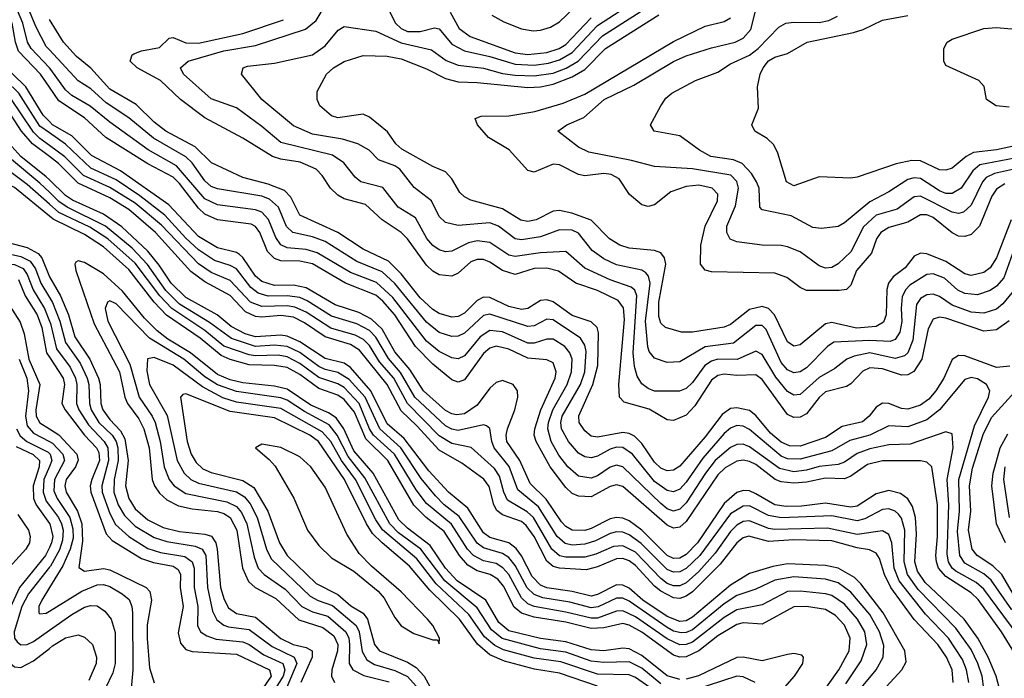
# Model space of a CAD drawing. Header units: inches. Extents: x 501365 to 657855, y 482276 to 547543.
# Tile 778 of 957: x 599906 to 603015, y 540543 to 542621. Entities that reach past the tile are written whole.
import ezdxf

# ---------------------------------------------------------------- set-up
doc = ezdxf.new("R2010")
doc.units = ezdxf.units.IN
doc.header["$MEASUREMENT"] = 0
doc.layers.add('A5594', color=7, linetype='Continuous')
doc.layers.add('A6504', color=7, linetype='Continuous')

msp = doc.modelspace()

# ---------------------------------------------------------------- linework, layer by layer
at = {"layer": 'A5594', "color": 5}
for points, elevation in [([(600000, 542263.9), (599970, 542285.3), (599903.7, 542390), (599820.3, 542470), (599810.1, 542490.1), (599795.5, 542575.5), (599777.8, 542610), (599755.8, 542635.8), (599730, 542654.5), (599710, 542662.8), (599613.9, 542673.9), (599590, 542681.5), (599576.2, 542690), (599569.3, 542709.3), (599583.1, 542750), (599616.8, 542803.2), (599635.5, 542844.5), (599652.9, 542947.1), (599666.5, 542993.5), (599690, 543016.8), (599750, 543023.3), (599870, 542989), (599990, 542984.8), (600000, 542988.6)], 3740), ([(600000, 542300), (599980.1, 542320.1), (599925.1, 542410), (599840.6, 542490), (599833.2, 542510), (599820.9, 542590), (599787.5, 542647.5), (599745.9, 542685.9), (599656, 542716), (599637.1, 542730), (599635.7, 542750), (599670, 542850), (599682.2, 542937.8), (599698.3, 542961.7), (599710, 542970.5), (599730, 542975.7), (599770, 542974.8), (599870, 542946), (599990, 542940.9), (600000, 542944.8)], 3720), ([(600000, 542408.9), (599971.5, 542450), (599902.5, 542522.5), (599892.8, 542550), (599882.1, 542610), (599850.6, 542670.6), (599810, 542720.2), (599752.4, 542770), (599742.4, 542790), (599739.6, 542830), (599743.1, 542850), (599756.6, 542863.4), (599810, 542865.9), (599990, 542847.9), (600000, 542849.2)], 3680), ([(600000, 542469.6), (599941.7, 542530), (599930.3, 542550.3), (599915.4, 542610), (599899.5, 542650), (599815.8, 542770), (599808.2, 542790), (599815.7, 542810), (599850, 542817.4), (600000, 542798.8)], 3660), ([(600000, 542525.9), (599990, 542536.7), (599958, 542598), (599928.5, 542668.5), (599890.2, 542730), (599885.2, 542754.8), (599894, 542766), (599910, 542769.1), (600000, 542750.5)], 3640), ([(600000, 542224.6), (599970, 542246.7), (599950, 542266.3), (599876.1, 542376.1), (599802.6, 542450), (599782.5, 542490), (599765.1, 542570), (599750, 542595.8), (599730, 542615.9), (599707.3, 542627.3)], 3760), ([(600000, 542189.4), (599946.8, 542230), (599912, 542270), (599855.5, 542355.5)], 3780), ([(600000, 542076.8), (599970, 542105.9), (599879.6, 542179.7), (599790, 542289.5), (599750, 542322.3), (599728.6, 542331.4), (599726.3, 542310), (599755.9, 542255.9), (599768, 542210), (599768.3, 542110), (599760.5, 542030), (599775.4, 541895.4), (599793.3, 541873.3), (599818.5, 541858.5), (599850, 541850.2), (599890, 541849.1), (599916.5, 541836.5), (599930, 541817.5), (599948.4, 541768.4), (599984.4, 541710), (600000, 541669.7)], 3840), ([(600000, 542115.9), (599990, 542125.9), (599909.7, 542189.7), (599881.2, 542221.2)], 3820), ([(600000, 542039.6), (599930, 542100.8), (599850, 542161.3), (599830, 542171.4), (599813.7, 542166.3), (599803.3, 542136.7), (599791.9, 542030), (599810, 541924.4), (599822.5, 541902.5), (599838.3, 541890), (599910, 541874.5), (599939.2, 541859.2), (599955.4, 541835.4), (599972.9, 541790), (600000, 541744.9)], 3860), ([(600000, 542001), (599890, 542092.3), (599870, 542101.3), (599850, 542100.9), (599832.1, 542067.9), (599826.1, 542030), (599830.4, 541990), (599841.6, 541950), (599852, 541932), (599870, 541918.6), (599930, 541902.8), (599964, 541884), (599975.6, 541870), (600000.1, 541810)], 3880), ([(599901.8, 541801.8), (599923.5, 541750), (599961.2, 541690), (599975.5, 541650), (599990.9, 541570), (600000, 541556.1)], 3820), ([(599850, 541757.6), (599907, 541667), (599920.3, 541630), (599934.3, 541550), (599969.9, 541470), (599956.7, 541390), (599958.4, 541370), (599970, 541348.8), (600000, 541330.1)], 3780), ([(599904.7, 541550), (599928.6, 541490), (599933.8, 541450), (599924.4, 541370), (599930, 541339.4), (599950, 541316.6), (600000, 541290.5)], 3760), ([(599895.7, 541330), (599907.6, 541307.6), (599928.9, 541290), (599996.2, 541256.2), (600000, 541252.6)], 3740), ([(599894.9, 541274.9), (599948.7, 541248.7), (599968.5, 541230), (599967.3, 541210), (599948.2, 541150), (599950, 541110), (599958, 541090), (600000, 541031.8)], 3720), ([(600000, 541211.8), (599982.5, 541170), (599980, 541130), (599990, 541101.9), (600000, 541088.4)], 3740), ([(599899.8, 541059.8), (599933.4, 541010), (599939.2, 540990), (599936.6, 540970), (599925.6, 540950), (599852.8, 540870)], 3680), ([(600000, 540956.1), (599987.2, 540930), (599905.6, 540830), (599840.3, 540690), (599836.2, 540650), (599853.3, 540610), (599890, 540579), (599910, 540577), (599950, 540597.7), (600000, 540637.4)], 3720), ([(600000, 540893.4), (599934.2, 540810), (599912.6, 540770), (599888.3, 540690), (599889.4, 540670), (599897.8, 540657.8), (599910, 540648.5), (599930, 540649.7), (599950, 540659.4), (600000, 540694.9)], 3740), ([(600000, 540829.7), (599975.6, 540790), (599966.8, 540770), (599966.8, 540750), (599970, 540746.6), (599990, 540748.5), (600000, 540754.7)], 3760)]:
    msp.add_lwpolyline(points, dxfattribs=dict(at, elevation=elevation))
at = {"layer": 'A6504', "color": 5}
for points, elevation in [([(601070, 542654), (601092.7, 542610), (601110, 542593.2), (601130, 542584.3), (601170, 542583.8), (601215.9, 542595.9), (601230, 542592.2), (601270, 542543.7), (601310, 542523.3), (601390, 542505.5), (601470, 542480.6), (601530, 542477.9), (601576, 542484), (601610, 542495), (601650, 542517.5), (601730, 542602.7), (601891.4, 542708.6)], 3560), ([(603057.7, 541782.3), (603010, 541725.2), (602990, 541707.8), (602950, 541694.9), (602910, 541698.7), (602850, 541720.1), (602810, 541748), (602790, 541755.3), (602770, 541752.7), (602750, 541741.4), (602737.5, 541722.5), (602726.1, 541610), (602710, 541570.4), (602699.1, 541560.9), (602670, 541552), (602590, 541569.7), (602540.5, 541559.5), (602517.9, 541550), (602479.5, 541520.5), (602430, 541492.3), (602370, 541438.6), (602350, 541436.8), (602330, 541448.5), (602293.2, 541493.2), (602250, 541565.1), (602230, 541575.7), (602171.1, 541548.9), (602110.3, 541549.7), (602090, 541544), (602069.1, 541530), (602030, 541476.1), (602010, 541457.2), (601989.4, 541449.4), (601910, 541449.2), (601890, 541457.3), (601870, 541472.7), (601855.9, 541495.9), (601846.5, 541526.5), (601842.6, 541570), (601854, 541750), (601847.6, 541767.6), (601837, 541777), (601770, 541800.7), (601690, 541837.2), (601630, 541889.5), (601550, 541885.8), (601470, 541873.6), (601450, 541878.8), (601390, 541917.8), (601350, 541924), (601322.8, 541917.2), (601270, 541891.1), (601250, 541889.1), (601230, 541894.7), (601210, 541908.6), (601191.1, 541931.1), (601156, 541996), (601101.2, 542030), (601052.3, 542092.3), (600983.2, 542110), (600964.9, 542124.9), (600928.8, 542170), (600893.6, 542193.6), (600730, 542233.8), (600670, 542284.6), (600590, 542342.9), (600510, 542371.9), (600423.2, 542450), (600414, 542470), (600437.7, 542490), (600550, 542523.6), (600650, 542540.4), (600808.5, 542591.5), (600841.6, 542618.4), (600871.2, 542668.8)], 3560), ([(603055, 541925), (603012.9, 541807.1), (602990, 541780.8), (602970, 541766.4), (602930, 541753.4), (602890, 541757.2), (602867.8, 541767.8), (602826, 541806), (602790, 541819.8), (602770, 541816.8), (602716.7, 541783.3), (602703.2, 541770), (602692.6, 541747.4), (602688.5, 541710), (602691.2, 541668.8), (602684.7, 541635.3), (602670, 541612.1), (602654.6, 541605.4), (602590, 541609), (602476.2, 541603.8), (602456.3, 541590), (602390, 541522.6), (602370, 541509.9), (602350, 541507.1), (602330, 541516.8), (602310, 541539.9), (602263.2, 541643.2), (602250, 541656.6), (602230, 541656.5), (602159.1, 541600.9), (602070.5, 541589.5), (601990, 541541.5), (601950, 541539.9), (601910, 541552.8), (601893.8, 541573.8), (601888.7, 541588.7), (601882, 541670), (601896, 541790), (601891.7, 541811.7), (601882.7, 541822.7), (601870, 541830.6), (601790, 541847.4), (601750, 541866.2), (601713.1, 541893.1), (601670, 541948), (601650, 541957.2), (601610, 541958.4), (601550, 541935.8), (601490, 541926.3), (601469.8, 541929.8), (601417.5, 541970), (601390, 541980.2), (601290, 541971.6), (601250, 541981.6), (601230, 542000.7), (601206.1, 542050), (601151.7, 542091.7), (601105.7, 542150), (601090, 542160.5), (601038.8, 542178.8), (601009.2, 542210), (600974, 542230), (600924.6, 542244.6), (600830, 542260.3), (600770, 542286), (600670, 542369.4), (600606.3, 542450), (600611.1, 542470), (600624.8, 542475.2), (600710, 542483.8), (600830, 542510.6), (600870, 542538.6), (600911.3, 542588.8), (600930, 542600.1), (601030, 542584.9), (601110, 542548.6), (601206.3, 542526.3), (601252.4, 542492.4), (601290, 542477.6), (601370, 542468.2), (601430, 542451.6), (601470, 542446), (601530, 542444), (601590, 542453), (601631.3, 542468.7), (601669.4, 542490.6), (601745.6, 542570), (601902.9, 542670)], 3540), ([(601396.1, 542636.1), (601434.6, 542614.6), (601490, 542593), (601526.6, 542586.6), (601550, 542588.1), (601582, 542598), (601610, 542614.6), (601679.3, 542680.7)], 3620), ([(603035.9, 541990), (602990, 541869.4), (602970, 541838.7), (602950, 541823.6), (602910, 541814.2), (602890, 541819.3), (602830, 541857.8), (602770, 541882.3), (602750, 541884.3), (602730, 541875.1), (602701.3, 541838.7), (602663.8, 541810), (602648.5, 541790), (602643.5, 541770), (602641.5, 541690), (602632.8, 541667.2), (602610, 541653.6), (602547.6, 541647.6), (602470, 541665.7), (602450, 541661.6), (602370, 541595.8), (602350, 541590.9), (602330, 541604.6), (602288.5, 541690), (602270, 541709.9), (602250, 541716.4), (602210, 541706.6), (602150, 541659.2), (602130, 541650.6), (602030, 541635.2), (601995.5, 541635.5), (601944.5, 541650), (601930, 541663.8), (601924.2, 541684.2), (601923.5, 541730), (601945.6, 541850), (601942.2, 541870), (601930, 541885.7), (601910, 541892.6), (601830, 541900.3), (601800.7, 541910), (601767.7, 541930), (601710, 541988.6), (601649.4, 542010.6), (601610, 542019.3), (601590, 542017.2), (601536.6, 541990), (601510, 541984.3), (601488.4, 541988.4), (601430, 542024.5), (601330, 542051.6), (601310, 542062.1), (601295.9, 542075.9), (601270, 542119.1), (601250, 542141.3), (601210, 542158.1), (601112.6, 542212.6), (601093.1, 542230), (601067.2, 542267.2), (601010, 542313.4), (600990, 542323), (600910, 542312), (600890, 542318.5), (600853.7, 542350), (600844.7, 542370), (600845.1, 542394.9), (600875, 542450), (600897.1, 542470), (600930.7, 542489.3), (600990, 542508.5), (601066.6, 542506.6), (601110, 542497.8), (601190, 542466.4), (601250, 542435.4), (601290, 542424.8), (601350, 542423.2), (601510, 542407.9), (601550, 542409.7), (601590, 542418), (601650, 542441), (601690, 542464.1), (601755.2, 542530), (601923.5, 542636.5)], 3520), ([(601265.4, 542645.4), (601293.4, 542593.4), (601328.3, 542568.3), (601470, 542516.8), (601510, 542511.5), (601570, 542517.4), (601609.2, 542530.8), (601630, 542543.1), (601710, 542627.4)], 3580), ([(603016.2, 542103.8), (602990, 542087), (602975.4, 542064.6), (602936.7, 541970), (602910, 541943.3), (602890, 541937.1), (602870, 541938.7), (602850, 541948.7), (602790, 541997.5), (602770, 542005.5), (602750, 542005.3), (602710, 541982.7), (602650, 541965.2), (602624.6, 541950), (602611.4, 541930), (602595.8, 541884.2), (602548.2, 541830), (602530, 541783.2), (602516.3, 541770), (602493.6, 541766.4), (602390, 541767.1), (602370, 541776), (602327.9, 541807.9), (602290, 541821.3), (602090, 541826), (602070, 541830.6), (602055.2, 541850), (602056.8, 541910), (602070.2, 541970), (602108.7, 542050), (602110.5, 542070.5), (602092.7, 542090), (602050, 542098.9), (602010, 542094.5), (601961.9, 542078.1), (601910, 542037.6), (601890, 542031.6), (601870, 542036.9), (601831.3, 542070), (601799.1, 542119.1), (601773.3, 542133.3), (601750, 542135.7), (601690, 542128.4), (601670, 542132.9), (601610, 542163.4), (601590, 542165), (601530, 542140.1), (601510, 542145.3), (601450.8, 542210.8), (601386, 542250), (601351.1, 542290), (601343.5, 542310), (601363.1, 542316.9), (601450, 542318), (601532, 542332), (601621.6, 542358.4), (601690, 542386), (601970, 542552.6), (602070, 542600.9), (602130, 542616), (602150, 542626.9)], 3480), ([(603050, 542150.7), (602983.5, 542136.5), (602957.1, 542122.9), (602945.9, 542110), (602910, 542035.6), (602886, 542014), (602870, 542009.9), (602850, 542013.7), (602750, 542064.9), (602730, 542062.3), (602676.8, 542023.2), (602610, 542004.1), (602570, 541968.1), (602530, 541888.6), (602490, 541850.8), (602470, 541839.2), (602450, 541836.9), (602430, 541844.3), (602370, 541888.9), (602330, 541904.1), (602310, 541908.7), (602250, 541909.4), (602170, 541920.8), (602148.7, 541928.7), (602138.4, 541950), (602138.7, 541970), (602165.8, 542034.2), (602175.4, 542090), (602170.5, 542110.5), (602150.8, 542130.8), (602029.7, 542150.3), (601910, 542158.3), (601837.5, 542177.5), (601703.1, 542203.1), (601670, 542218.9), (601604.5, 542270), (601633, 542290), (601686.8, 542313.2), (601751.2, 542370), (601844.7, 542415.3), (601970, 542489.7), (602010, 542507.5), (602090, 542532.6), (602165, 542550), (602190, 542562.9), (602214.1, 542590), (602230, 542652.2)], 3460), ([(603070, 542188.6), (602937.1, 542162.9), (602915.2, 542144.8), (602878.3, 542090), (602850, 542073.4), (602830, 542073.2), (602810, 542081.4), (602750, 542120.2), (602730, 542122.4), (602710, 542117.4), (602650, 542077.8), (602590, 542047), (602510, 541980.7), (602490, 541969.1), (602437.5, 541962.5), (602410, 541965.6), (602341.9, 542001.9), (602250, 542020.9), (602242.9, 542030), (602240.5, 542090), (602232.3, 542110), (602216, 542136), (602187.3, 542167.3), (602159.3, 542179.3), (602088.2, 542190), (602052.5, 542210), (601990, 542254.9), (601909.6, 542270), (601898, 542290), (601929.8, 542350), (601946.2, 542373.8), (601964.4, 542390), (602039.7, 542430), (602110, 542455.7), (602150, 542482.3), (602210, 542509.7), (602237.3, 542530), (602302.3, 542597.7), (602325.3, 542610), (602350, 542614), (602430, 542612.2), (602460.7, 542619.3), (602487.5, 542632.5)], 3440), ([(603067.7, 542227.7), (602990, 542210.2), (602917.8, 542202.2), (602894.4, 542190), (602850, 542153.3), (602830, 542146.4), (602810, 542148), (602750, 542175.8), (602722.5, 542177.5), (602673.5, 542166.5), (602550, 542124), (602530, 542121.1), (602430, 542125.4), (602350, 542097.3), (602327.4, 542110), (602300, 542200), (602286.6, 542226.6), (602266.2, 542246.2), (602227.3, 542270), (602217.6, 542290), (602238, 542342), (602235, 542410), (602243.5, 542450), (602252.8, 542470), (602270, 542491.2), (602290, 542503), (602330, 542514.7), (602392.2, 542550), (602538.5, 542581.5), (602569.1, 542590.9), (602630, 542620.1), (602710, 542634.8)], 3420), ([(603032.5, 541527.5), (602990, 541524.2), (602890, 541560.7), (602870, 541561.9), (602850, 541549.3), (602823.3, 541490), (602798.1, 541450), (602776, 541424), (602750, 541404.5), (602710, 541392.6), (602690, 541394.5), (602650, 541410.2), (602630, 541411.3), (602610, 541398.2), (602587.9, 541370), (602567.3, 541352.7), (602502.5, 541337.5), (602450, 541302.4), (602370, 541275.9), (602336.4, 541276.4), (602310, 541288.6), (602276.3, 541316.3), (602230, 541371.9), (602210, 541387.6), (602170, 541396.9), (602150, 541394.4), (602124.2, 541375.8), (602070, 541304.5), (601990, 541212), (601970, 541199.4), (601950, 541197.8), (601930, 541206.4), (601910, 541225.1), (601870, 541284.4), (601847.4, 541307.4), (601830, 541315.9), (601810, 541318.9), (601730, 541303.7), (601710, 541307), (601690, 541323.6), (601672.8, 541350), (601671.4, 541371.4), (601715.9, 541470), (601731, 541530), (601733.4, 541633.4), (601728.8, 541650), (601710, 541668.4), (601650, 541687.5), (601590, 541731.5), (601570, 541737.5), (601550, 541734.8), (601510.2, 541709.8), (601490, 541706.7), (601450, 541716.6), (601390, 541744.7), (601370, 541745.9), (601350, 541735.4), (601310, 541695.3), (601290, 541684.4), (601270, 541682.1), (601230, 541694.5), (601210, 541706.8), (601170, 541743.6), (601110, 541819), (601070, 541858.9), (600990, 541897.1), (600910.3, 541950.3), (600790, 542004.2), (600761.8, 542061.8), (600741.9, 542081.9), (600690, 542102.6), (600610, 542123.1), (600511.3, 542170), (600459.8, 542219.8), (600366.8, 542270), (600330, 542298.5), (600273.7, 542353.7), (600190, 542402.6), (600130, 542468.6), (600084.9, 542504.9), (600044.2, 542550), (600000, 542622.3)], 3620), ([(603030, 541671.3), (602990, 541642.2), (602950, 541638.9), (602830, 541679.2), (602810, 541682.6), (602790, 541676.2), (602774.1, 541645.9), (602753.8, 541550), (602729, 541511), (602710, 541500.4), (602690, 541499.3), (602630, 541519.7), (602590, 541523.2), (602567.7, 541512.3), (602530, 541472), (602516.1, 541463.9), (602450, 541446.5), (602430, 541429.5), (602390, 541377.4), (602370, 541366.7), (602350, 541365.7), (602330, 541375.9), (602250, 541486.2), (602230, 541500.4), (602170, 541498.6), (602130, 541503), (602110, 541498.7), (602090, 541483.9), (602037.3, 541402.7), (602010, 541373.8), (601970, 541356.7), (601950, 541359), (601892.8, 541392.8), (601814.8, 541414.8), (601800.1, 541430), (601797.6, 541470), (601815.7, 541675.7), (601812, 541712), (601795.5, 541735.5), (601730, 541767.2), (601662.2, 541790), (601607.3, 541827.3), (601570, 541837.3), (601530, 541836.5), (601470, 541817.7), (601430.2, 541830.2), (601390, 541856.7), (601370, 541864.3), (601350, 541864.6), (601330, 541856.9), (601290, 541821.6), (601270, 541811.8), (601230, 541815.9), (601210, 541827.3), (601190, 541846.9), (601130, 541929.5), (601110.2, 541950.2), (601050.4, 541990), (600997.8, 542037.8), (600930, 542056), (600910, 542067.7), (600887.2, 542090), (600861, 542130), (600841.8, 542150), (600791.9, 542171.9), (600730, 542181), (600703.6, 542190), (600610, 542247.3), (600490, 542311.4), (600413.9, 542370), (600350.3, 542430), (600276.8, 542470), (600255, 542490), (600260.8, 542510), (600266, 542514), (600290, 542523.3), (600346.8, 542533.2), (600377.4, 542562.6), (600390, 542565.1), (600430, 542548.3), (600470, 542547.8), (600610, 542577.7), (600738.6, 542621.4)], 3580), ([(603030, 542345.2), (602989.4, 542350), (602958.7, 542370), (602950.8, 542410.8), (602934, 542430), (602830, 542477), (602823.9, 542490), (602823.9, 542530), (602834.4, 542550), (602850, 542560.4), (602950, 542593.9), (602990, 542596.7), (603050, 542591.1)], 3380), ([(603038.8, 540758.8), (602972.9, 540852.9), (602950, 540872.6), (602890, 540906.3), (602874.5, 540930), (602866.6, 541006.6), (602873.3, 541070), (602871, 541170), (602920.3, 541339.7), (602964.3, 541430), (602968.9, 541450), (602958.5, 541470), (602930, 541487.7), (602910, 541491.7), (602890, 541485.8), (602810.2, 541389.8), (602770, 541359.1), (602710, 541336.4), (602650, 541339.9), (602590, 541310.7), (602527.1, 541292.9), (602470, 541260.3), (602370, 541234.4), (602330, 541235.2), (602310, 541244), (602210, 541327.9), (602190, 541338.6), (602170, 541340.4), (602150, 541332.5), (602130, 541315.2), (602062.3, 541237.7), (602010, 541162), (601990, 541140.1), (601970, 541131.2), (601950, 541135.3), (601910, 541163.5), (601840.3, 541250), (601810, 541271.5), (601790, 541272.3), (601770, 541266.1), (601730, 541244.3), (601710, 541238.6), (601690, 541241.4), (601670, 541253.5), (601639.1, 541290), (601616.4, 541330), (601614, 541350), (601618.8, 541370), (601676.2, 541470), (601690, 541510), (601694.2, 541574.2), (601690, 541594), (601676.1, 541616.1), (601590, 541674.7), (601570, 541675.9), (601530, 541655.5), (601510, 541652.7), (601390, 541692.1), (601370, 541687.7), (601310, 541632.2), (601290, 541622.3), (601270, 541621.2), (601230, 541634.2), (601190, 541666.9), (601090, 541788.4), (601050, 541825.9), (600970, 541858.8), (600870, 541920.9), (600830, 541936.3), (600768.4, 541950), (600748.3, 541968.3), (600722.8, 542030), (600694.9, 542054.9), (600670, 542064.7), (600530, 542087.3), (600510, 542094.8), (600490, 542112.6), (600450, 542169.9), (600430, 542189.1), (600328, 542248), (600250, 542311.4), (600178.9, 542358.9), (600130, 542402.7), (600090, 542428.9), (600000, 542525.9)], 3640), ([(603100.7, 540620.7), (602950, 540824.6), (602925.7, 540845.7), (602861.3, 540881.3), (602850.3, 540890.3), (602838.5, 540910), (602834.6, 540934.6), (602839, 541090), (602834.3, 541170), (602853.6, 541270), (602850, 541314.5), (602830, 541320.7), (602717.8, 541282.2), (602650, 541279.2), (602590, 541266.8), (602550, 541252.7), (602510, 541224.7), (602490, 541217.5), (602430, 541211.4), (602390, 541199.8), (602350, 541194.7), (602304.6, 541204.6), (602210, 541273.7), (602190, 541281.3), (602170, 541280.6), (602150, 541271.1), (602102.1, 541230), (602070.7, 541190), (602010, 541096.9), (601990, 541076.6), (601970, 541070.2), (601950, 541077.9), (601930, 541094.2), (601810, 541210.6), (601790, 541215.9), (601770, 541209), (601730, 541181.6), (601710, 541174.9), (601670, 541181.1), (601636.8, 541210), (601607.6, 541247.6), (601583.5, 541290), (601573.5, 541330), (601575.4, 541350), (601588.8, 541390), (601634.6, 541470), (601648.6, 541510), (601650.2, 541550.2), (601642.8, 541570), (601626.7, 541590), (601590, 541613.6), (601570, 541613), (601530, 541600.1), (601510, 541600.8), (601430, 541636), (601390, 541640.5), (601359.8, 541620.2), (601310, 541560.3), (601290, 541551.1), (601270, 541554.4), (601230, 541574.3), (601190, 541606.8), (601084.5, 541744.5), (601032.5, 541792.5), (600950, 541823.9), (600845.6, 541885.6), (600810, 541896.1), (600750, 541901.9), (600730.7, 541910.7), (600714.2, 541934.2), (600691.1, 541991.1), (600670, 542014.2), (600650, 542021.5), (600530, 542037.4), (600490, 542055.8), (600400.7, 542160.7), (600311, 542211), (600190, 542298.4), (600128.9, 542348.9), (600070, 542382.6), (600050, 542399.9), (600004.7, 542464.7), (600000, 542469.6)], 3660), ([(603070, 540585.4), (603005.8, 540690), (602931.7, 540791.7), (602910, 540812.4), (602830, 540864.5), (602807.3, 540890), (602800, 540910), (602798.8, 540930), (602803.7, 540990), (602803.8, 541090), (602785.3, 541210), (602770, 541224.9), (602750, 541228.9), (602630, 541229.3), (602582.2, 541217.8), (602530, 541180.5), (602510, 541172.7), (602450, 541174.9), (602390, 541162), (602350, 541158.9), (602310, 541162.8), (602290.7, 541170.7), (602230, 541217.5), (602210, 541226.8), (602190, 541230.9), (602170, 541228.2), (602132.8, 541207.2), (602110, 541185.4), (602010, 541037.8), (601990, 541019.9), (601970, 541016.8), (601950, 541025.9), (601810, 541148.5), (601790, 541153.8), (601770, 541148), (601710, 541115.9), (601670, 541117.2), (601650, 541126.1), (601630, 541145), (601580.8, 541210), (601536.5, 541290), (601530.7, 541310), (601532.7, 541330), (601551.6, 541390), (601596.4, 541490), (601599.3, 541510), (601590, 541538.2), (601570, 541548), (601510, 541553.6), (601450, 541581.9), (601410, 541591.2), (601390, 541585.2), (601370, 541568), (601310, 541484.9), (601290, 541477.8), (601270, 541484.5), (601210, 541534.3), (601155.2, 541590), (601090.1, 541690.1), (601052.7, 541732.7), (601030, 541751.6), (600934.1, 541790), (600830, 541851.1), (600790, 541859), (600730, 541860.6), (600710, 541868.2), (600687.9, 541890), (600664.3, 541950), (600650, 541968.3), (600636.2, 541976.2), (600530, 541989.7), (600490, 542007.8), (600470, 542026.2), (600410, 542104.8), (600390, 542124.2), (600310, 542166.1), (600178.2, 542250), (600110, 542311.2), (600030, 542365.6), (600000, 542408.9)], 3680), ([(602999.2, 540510), (602989.1, 540550), (602964.1, 540610), (602931.1, 540670), (602887.4, 540730), (602764.8, 540844.8), (602740.6, 540880.6), (602732.5, 540910), (602737.6, 540997.6), (602734.7, 541050), (602724.9, 541084.9), (602710, 541109.1), (602686.6, 541126.6), (602650, 541135.7), (602610, 541124.6), (602550, 541085.9), (602530, 541083.4), (602450, 541095.6), (602374.1, 541085.9), (602325.5, 541085.5), (602290, 541090), (602230, 541125.2), (602210, 541134.1), (602190, 541135.6), (602170, 541129.7), (602130, 541094.7), (602045.6, 540970), (602010, 540933.6), (601990, 540922.5), (601970, 540921.4), (601950, 540930.7), (601870, 541010.2), (601830, 541039.4), (601810, 541048), (601790, 541050.7), (601770, 541046), (601710, 541015.3), (601690, 541009.7), (601650, 541010.5), (601630, 541021.5), (601616.3, 541036.3), (601568.3, 541108.3), (601517.9, 541157.9), (601485, 541230), (601443.8, 541290), (601441.6, 541310), (601446.2, 541330), (601469.2, 541390), (601478.7, 541430), (601477.3, 541450), (601464.2, 541470), (601430, 541482.9), (601410, 541476.7), (601390, 541458.8), (601350, 541405), (601310, 541377.7), (601285.4, 541374.6), (601270, 541377.4), (601250, 541388.5), (601180.9, 541450), (601137.5, 541517.5), (601090, 541572.8), (601050, 541644.8), (601016.7, 541676.7), (600977.1, 541697.1), (600901.8, 541721.8), (600810, 541775.6), (600770, 541783.1), (600710, 541782.3), (600670, 541795.1), (600650, 541811.9), (600610.7, 541870.7), (600599.9, 541879.9), (600590, 541886.4), (600530, 541901), (600470, 541937.6), (600376.9, 542036.9), (600224.5, 542144.5), (600132.5, 542192.5), (600070, 542254.4), (600010, 542290), (600000, 542300)], 3720), ([(602949.7, 540510), (602944.4, 540550), (602931.4, 540590), (602910, 540634.3), (602861.6, 540701.6), (602742.8, 540822.8), (602708.9, 540870), (602698.3, 540910), (602700, 541010), (602690, 541047.9), (602680.4, 541060.4), (602670, 541070.6), (602650, 541077.8), (602630, 541075.6), (602574.1, 541045.9), (602550, 541039.6), (602470, 541055.9), (602310, 541049), (602270, 541057), (602210, 541086.9), (602190, 541086), (602150, 541062.1), (602053, 540930), (602010.5, 540889.5), (601990, 540879), (601970, 540878), (601950, 540886.6), (601868.3, 540968.4), (601830, 540996.1), (601810, 541003.7), (601790, 541005.1), (601770, 541000), (601723.4, 540976.6), (601690, 540965.8), (601650, 540963.2), (601628.3, 540968.3), (601603.1, 540990), (601544.1, 541084.1), (601478.2, 541138.2), (601451.1, 541211.1), (601404.1, 541270), (601396.2, 541290), (601390, 541331.1), (601379.8, 541339.8), (601370, 541342.7), (601290, 541325.1), (601270, 541329), (601250, 541340.1), (601153.5, 541430), (601108.2, 541508.2), (601070, 541551.8), (601030, 541619.9), (601010, 541640.5), (600970, 541661.8), (600890, 541685.4), (600813.8, 541733.9), (600790, 541744.2), (600750, 541749.5), (600690, 541748.8), (600658.7, 541758.7), (600636.1, 541776.1), (600590, 541834.9), (600570, 541845.8), (600521, 541861), (600470, 541895.2), (600430, 541932.2), (600364.6, 542004.6), (600285.6, 542065.6), (600210, 542115.7), (600130, 542153.2), (600050, 542228.1), (600000, 542263.9)], 3740), ([(602902.7, 540530), (602895.2, 540570), (602882.5, 540602.5), (602838.6, 540670), (602765.6, 540745.6), (602683, 540850), (602667.2, 540890), (602659.2, 540970), (602650, 540996.4), (602630, 541008.7), (602550, 540996.7), (602456.8, 541016.8), (602290, 541012.5), (602270, 541015.9), (602210, 541039.7), (602190, 541037.3), (602170, 541026.5), (602150, 541006.4), (602102.2, 540937.8), (602050, 540879.7), (602010, 540844.4), (601990, 540834.8), (601970, 540834.4), (601950, 540842.6), (601930, 540857.8), (601850, 540941.5), (601810, 540961.5), (601780.9, 540959.1), (601725.3, 540934.7), (601690, 540925.6), (601630, 540924.9), (601609.8, 540929.8), (601586.3, 540950), (601528.5, 541050), (601508.5, 541068.5), (601445.6, 541105.6), (601434.4, 541130), (601420.8, 541180.8), (601405.3, 541205.3), (601331.6, 541271.6), (601270, 541283.8), (601230, 541308.3), (601129.9, 541409.9), (601086.7, 541490), (601041.9, 541541.9), (601010, 541593.1), (600991.7, 541611.7), (600965.6, 541625.6), (600888, 541648), (600810, 541698.1), (600774.3, 541714.3), (600750, 541718.8), (600670, 541716.5), (600634.6, 541730), (600570, 541798.7), (600510, 541823.8), (600470, 541851.1), (600353.3, 541973.3), (600270, 542041.9), (600190, 542091.8), (600107, 542130), (600048.7, 542188.7), (600000, 542224.6)], 3760), ([(602853.6, 540530), (602849.7, 540570), (602832.3, 540610), (602804.5, 540650), (602730, 540728.5), (602656.7, 540830), (602636.7, 540870), (602620.9, 540920.9), (602610, 540938.3), (602588.6, 540948.6), (602550, 540954.6), (602470, 540976.8), (602350, 540979.5), (602270, 540975), (602208.4, 540991.6), (602190, 540986.6), (602170, 540970.5), (602117.4, 540902.6), (602030, 540816.3), (602010, 540801.8), (601990, 540794.7), (601970, 540796.6), (601930, 540817.5), (601910, 540833.4), (601850, 540899), (601830, 540913.4), (601810, 540920.6), (601790, 540920.4), (601730, 540894.5), (601694.5, 540885.5), (601610.1, 540890.1), (601590, 540896.2), (601570, 540912.6), (601530, 540990.6), (601504.9, 541024.9), (601490, 541037.5), (601430, 541058.6), (601412.1, 541072.1), (601402.7, 541090), (601388.3, 541148.3), (601371.7, 541171.7), (601302.2, 541222.2), (601230, 541263.1), (601160, 541340), (601110, 541386.8), (601066.5, 541470), (600979, 541579), (600950, 541596.6), (600870, 541620.8), (600804.8, 541664.8), (600770, 541682.2), (600730, 541687.8), (600670, 541682.1), (600650, 541684.6), (600619.2, 541699.2), (600570, 541751.4), (600490, 541794.1), (600446.3, 541826.3), (600334.4, 541950), (600250, 542022.7), (600190, 542059.4), (600090, 542105.7), (600028, 542168), (600000, 542189.4)], 3780), ([(602630, 540503.5), (602691.5, 540570), (602704.6, 540595.4), (602700.6, 540630), (602631.9, 540750), (602561.5, 540841.5), (602541.3, 540861.3), (602490, 540890), (602450, 540898.9), (602330, 540903.8), (602283.8, 540896.2), (602210, 540874.1), (602150, 540837.2), (602030, 540735.8), (602010, 540724.5), (601990, 540722.1), (601950, 540738.3), (601873.4, 540790), (601830, 540827.4), (601810, 540837.1), (601790, 540837.5), (601730, 540807), (601710, 540802.2), (601650, 540817), (601570, 540828.3), (601550, 540836.8), (601524, 540864), (601489.9, 540929.9), (601473, 540953), (601450, 540970), (601390, 540987.3), (601370, 541001.5), (601320.3, 541080.3), (601259.5, 541130), (601197.9, 541198), (601119.7, 541299.7), (601066.3, 541346.3), (601015, 541450), (600950, 541523.5), (600930, 541537.2), (600870, 541552.1), (600790, 541604.7), (600750, 541622.7), (600730, 541625.7), (600650, 541620.4), (600617.8, 541630), (600573.6, 541653.6), (600529.9, 541690), (600430, 541744.7), (600384.5, 541790), (600346.7, 541846.7), (600310.6, 541890.6), (600228.2, 541968.2), (600170, 542007.2), (600072.1, 542052), (600050, 542066.4), (600000, 542115.9)], 3820), ([(602473.8, 540406.1), (602609.9, 540570), (602632, 540610), (602633.7, 540646.3), (602620.5, 540690), (602590, 540744.3), (602530, 540814.8), (602490, 540844.2), (602450, 540856.3), (602350, 540863.1), (602290, 540852.8), (602230, 540824.4), (602170, 540804.5), (602130, 540778.1), (602030, 540696.4), (602010, 540687.3), (601993.9, 540686.1), (601970, 540692.1), (601950, 540703.7), (601830, 540786.7), (601810, 540795.9), (601790, 540796.3), (601731.8, 540768.2), (601710, 540764.9), (601643.2, 540783.2), (601557.1, 540797.1), (601530, 540807.3), (601508.5, 540828.5), (601470, 540899), (601450, 540924.1), (601430, 540936.9), (601370, 540954.4), (601350, 540969.2), (601293.6, 541053.6), (601245.9, 541090), (601218.4, 541118.4), (601173.8, 541173.8), (601109.4, 541270), (601042.6, 541330), (600996.7, 541430), (600945.7, 541485.7), (600910, 541507.8), (600870, 541517.2), (600850, 541527.1), (600790, 541570.6), (600750, 541589.6), (600710, 541594.2), (600650, 541590.1), (600575, 541615), (600505.5, 541665.5), (600410, 541724), (600367.3, 541767.3), (600309.1, 541849.1), (600260.8, 541900.8), (600177.2, 541970), (600055.8, 542030), (600030, 542047.7), (600000, 542076.8)], 3840), ([(602514.3, 540525.7), (602562.2, 540597.8), (602580.1, 540650), (602573.8, 540690), (602551.4, 540730), (602510, 540777.1), (602470, 540804.1), (602450, 540810), (602370, 540817.9), (602330, 540816.4), (602250, 540774.9), (602170, 540759.3), (602130, 540734.5), (602030, 540657.2), (602010, 540649.2), (601990, 540648.2), (601950, 540667.7), (601850, 540737.3), (601810, 540755.6), (601790, 540754.8), (601730, 540733.1), (601710, 540732.5), (601630, 540752.1), (601530, 540769.1), (601510, 540777.5), (601490, 540796.5), (601450.3, 540870), (601431.5, 540891.5), (601410, 540904.8), (601370, 540913.9), (601338.3, 540930), (601320, 540950), (601269, 541029), (601190, 541094.4), (601157.5, 541137.5), (601089.6, 541250), (601022.7, 541310), (601010.1, 541330.1), (600977.6, 541410), (600930, 541460.8), (600910, 541472.2), (600850, 541491.9), (600790, 541536.5), (600750, 541557.2), (600722.2, 541562.2), (600650, 541560.1), (600630, 541563.5), (600550, 541591.5), (600490, 541640.5), (600386.3, 541710), (600348.1, 541750), (600270, 541853), (600183.9, 541930), (600127.1, 541967), (600030, 542013.4), (600000, 542039.6)], 3860), ([(602430, 540482.7), (602492.5, 540570), (602524.4, 540630), (602527.8, 540670), (602510, 540710.7), (602481.6, 540741.6), (602450, 540759.9), (602390.1, 540769.9), (602350, 540768.5), (602250, 540714), (602190, 540717.5), (602170, 540713), (602110, 540677.3), (602050, 540629.4), (602010, 540611.1), (601990, 540610), (601970, 540616.4), (601870, 540688.9), (601830, 540711.1), (601810, 540716), (601750, 540702.2), (601710, 540700.5), (601630, 540720.4), (601530, 540735.9), (601490, 540748.1), (601467.6, 540767.6), (601433.7, 540833.7), (601416, 540856), (601391, 540871), (601350, 540881.6), (601320.3, 540900.3), (601294.4, 540930), (601246, 541006), (601189, 541050), (601150, 541089.4), (601068.1, 541230), (600998.5, 541298.5), (600962.6, 541382.6), (600930, 541423), (600910, 541436.3), (600850, 541457.3), (600790, 541501.2), (600750, 541523.6), (600710.1, 541530.1), (600630, 541532.3), (600570, 541548.6), (600541.6, 541561.6), (600475.9, 541615.9), (600369.4, 541689.4), (600330.3, 541730.3), (600250, 541833.5), (600170, 541904.1), (600110, 541943.6), (600011.5, 541991.5), (600000, 542001)], 3880), ([(601990, 540539.3), (601950, 540550.3), (601870, 540615.1), (601830, 540635.7), (601810, 540637.6), (601750, 540629.2), (601710, 540632.6), (601630, 540657.9), (601550, 540668.5), (601450, 540693.2), (601418.5, 540718.5), (601377.5, 540790), (601287.5, 540850), (601250.7, 540890), (601202.3, 540962.3), (601130, 541016.3), (601102.9, 541042.9), (601021.7, 541190), (600961.2, 541261.2), (600929.3, 541330), (600904.7, 541364.7), (600880.5, 541380.5), (600825.3, 541405.3), (600750, 541455.7), (600710, 541465.3), (600610, 541475.7), (600570, 541485), (600530, 541501.2), (600445.4, 541570), (600373.5, 541613.5), (600339.6, 541639.6), (600299.5, 541679.5), (600230, 541764.7), (600170, 541819.4), (600110, 541855.5), (600090, 541859.9), (600083.6, 541856.4), (600079.5, 541850), (600083.5, 541830), (600141.3, 541661.3), (600221.3, 541510), (600237.6, 541430), (600246, 541410), (600281.8, 541361.8), (600298.2, 541330), (600314.2, 541270), (600324.2, 541170), (600331.5, 541150), (600347.1, 541127.2), (600370, 541106.3), (600407.6, 541087.6), (600450, 541077.7), (600530, 541069.1), (600550, 541063.5), (600570, 541050.6), (600591.2, 541010), (600609.6, 540890), (600628.5, 540848.5), (600649.5, 540829.5), (600714.7, 540794.7), (600787.5, 540727.5), (600863, 540703), (600897.2, 540677.2), (600910.4, 540650), (600908.8, 540630), (600891.4, 540570), (600890.4, 540550), (600900.1, 540530)], 3920), ([(600000.1, 541810), (600035.1, 541750), (600059.5, 541690), (600080.3, 541620.3), (600127.6, 541550), (600155.2, 541490), (600160.1, 541470), (600162.2, 541410), (600168.9, 541390), (600190, 541360.1), (600224.4, 541324.4), (600238.2, 541298.2), (600248, 541230), (600240.2, 541150), (600250.4, 541110.4), (600270, 541077.4), (600310, 541042.7), (600358.6, 541018.6), (600410, 541005.7), (600490, 540998.1), (600511.2, 540991.2), (600524.8, 540970), (600529.1, 540950), (600540.4, 540830), (600551.3, 540791.3), (600565.2, 540765.2), (600590, 540747.8), (600650, 540736.3), (600730, 540669), (600769.1, 540650), (600810, 540640.5), (600829.7, 540630), (600829.8, 540610), (600793.8, 540530)], 3880), ([(600000, 541744.9), (600009.3, 541729.3), (600032.6, 541670), (600050, 541602.9), (600097.3, 541537.3), (600118.9, 541490), (600124.5, 541470), (600126, 541410), (600131.3, 541390), (600156, 541350), (600198.1, 541310), (600210.8, 541290), (600215.8, 541270), (600216.7, 541230), (600204.6, 541170), (600203.6, 541130), (600217.3, 541090), (600236.8, 541056.8), (600270, 541022.9), (600330, 540986.8), (600370, 540974.7), (600459.9, 540959.9), (600481.5, 540950), (600493.4, 540930), (600499.1, 540830), (600514.9, 540754.9), (600527.8, 540727.8), (600550, 540710.7), (600565.1, 540705.1), (600630, 540696.9), (600702.9, 540642.9), (600772.7, 540610), (600781.4, 540590), (600746.8, 540510)], 3860), ([(601930, 540525.4), (601870, 540574.5), (601830, 540595.2), (601750, 540592.9), (601710, 540597.1), (601630, 540624.9), (601550, 540635.4), (601428.8, 540668.8), (601396, 540696), (601350, 540765.8), (601248.3, 540850), (601172.1, 540950), (601102.3, 541002.3), (601074.4, 541030), (600996.1, 541176.1), (600943.2, 541243.2), (600908.5, 541310), (600883.1, 541343.1), (600804.7, 541384.7), (600750, 541420.7), (600730, 541428.3), (600590, 541448), (600530, 541468.6), (600490, 541494.7), (600424.1, 541550), (600316.2, 541616.2), (600210, 541725.2), (600190, 541734.1), (600183.2, 541730), (600175.9, 541710), (600184.3, 541670), (600253.8, 541533.8), (600283.6, 541430), (600324.6, 541370), (600333.5, 541350), (600349.6, 541290), (600362.3, 541210), (600378, 541170), (600393.4, 541150), (600430, 541126), (600559.6, 541099.6), (600590, 541085.3), (600605.9, 541065.9), (600623.2, 541030), (600645.7, 540925.7), (600659.3, 540890), (600677.5, 540870), (600743.7, 540823.7), (600796.4, 540770), (600830, 540752.7), (600878.5, 540738.5), (600935.3, 540690), (600944.9, 540670), (600947.3, 540650), (600946.2, 540590), (600957.6, 540570), (600992.1, 540552.1), (601072.3, 540532.3)], 3940), ([(600000, 541669.7), (600002.7, 541662.7), (600022.2, 541582.2), (600064.9, 541524.9), (600081.8, 541490), (600086.5, 541470), (600085.2, 541410), (600093, 541390), (600123.2, 541343.2), (600172.3, 541290), (600184.3, 541270), (600185.8, 541230), (600165.1, 541150), (600166.4, 541130), (600190, 541062.5), (600208.8, 541028.8), (600250, 540990), (600310, 540952.9), (600350, 540940.3), (600427.1, 540927.2), (600450.5, 540910.5), (600456.4, 540890), (600456.4, 540830), (600468.5, 540770), (600467.2, 540710), (600476.6, 540690), (600496.8, 540676.8), (600526.3, 540666.3), (600610, 540658.1), (600630, 540649.3), (600676.5, 540616.5), (600736.7, 540590), (600743.4, 540570), (600737.3, 540550), (600699.6, 540490)], 3840), ([(600000, 541556.1), (600043.2, 541490), (600047.3, 541470), (600039.1, 541410), (600049, 541390), (600110.8, 541310), (600148.8, 541270), (600155.6, 541255.6), (600157.5, 541230), (600133.6, 541170), (600128.3, 541150), (600130, 541130), (600178.7, 540998.7), (600198.2, 540978.2), (600290, 540920.6), (600328, 540908), (600390, 540897.1), (600406.5, 540886.5), (600413.6, 540870), (600412.6, 540830), (600421.7, 540770), (600406.3, 540686.3), (600413.4, 540653.4), (600430, 540633.8), (600450, 540628), (600590, 540619.2), (600694.8, 540570), (600699.4, 540550), (600659, 540490)], 3820), ([(601930, 540489.8), (601850, 540545.2), (601830, 540553.9), (601730, 540556.4), (601614.5, 540594.5), (601530, 540606.6), (601433.2, 540633.2), (601406, 540646), (601373.9, 540673.9), (601324.3, 540744.3), (601220.6, 540840.6), (601159.5, 540919.5), (601051, 541011), (601030, 541042.7), (600965.7, 541170), (600922.2, 541230), (600887.8, 541290), (600861.1, 541321.1), (600730, 541394), (600590, 541414.7), (600547.6, 541427.6), (600482.8, 541462.8), (600390, 541531.4), (600330, 541554.9), (600309.4, 541550.6), (600307, 541513), (600315.4, 541470), (600371.8, 541371.8), (600403.6, 541230), (600424.7, 541190), (600446.7, 541170), (600470, 541159), (600590, 541131.5), (600616, 541116), (600633.6, 541093.6), (600655.9, 541050), (600684.9, 540950), (600699.5, 540919.5), (600822.5, 540802.5), (600848.4, 540788.4), (600893.2, 540773.2), (600968.7, 540710), (600977.6, 540690), (600987, 540627), (601001.5, 540601.5), (601026.1, 540586.1), (601090, 540567.5), (601130, 540548.3), (601157.9, 540517.9)], 3960), ([(603054.6, 540790), (603007.1, 540870), (602978.2, 540898.2), (602929.2, 540930), (602913.4, 540950), (602901.6, 541010), (602909.1, 541070), (602904.9, 541150), (602913.8, 541206.2), (602947.4, 541312.6), (602974, 541366), (603069, 541470)], 3620), ([(601730, 540517.8), (601610, 540558.9), (601531.8, 540571.8), (601436.6, 540596.6), (601390, 540617.4), (601350.9, 540650.9), (601294.5, 540730), (601200.9, 540820.9), (601137.1, 540897.1), (601050, 540970), (601020.3, 541000.3), (601001.2, 541030), (600931.3, 541170), (600848.9, 541290), (600821.7, 541310), (600710, 541365.3), (600570, 541384.4), (600430, 541440.4), (600421.5, 541438.5), (600413.7, 541430), (600435, 541290), (600447.7, 541250), (600463.5, 541223.5), (600484.5, 541204.5), (600510, 541192.1), (600610, 541167.4), (600644.8, 541144.8), (600689.8, 541070), (600726.6, 540970), (600750.8, 540930.8), (600841.9, 540841.9), (600910, 540807.8), (600951.7, 540771.7), (600990, 540748.6), (601003.7, 540730), (601025.7, 540650), (601041.8, 540630), (601130, 540593.4), (601157.3, 540577.3), (601182.9, 540550), (601213.8, 540493.8)], 3980), ([(600000, 541330.1), (600030, 541311.4), (600085.8, 541250), (600090.9, 541230.9), (600082.5, 541210), (600052.8, 541170), (600048.5, 541150), (600052.6, 541130), (600088.5, 541070), (600101.9, 541030), (600104.2, 540975.8), (600092.1, 540892.1), (600110, 540881.3), (600170, 540889.8), (600190, 540885.3), (600305.2, 540830), (600316.5, 540816.5), (600322.1, 540790), (600308.8, 540711.2), (600308.3, 540668.3), (600316, 540576), (600330, 540528.4)], 3780), ([(600000, 541290.5), (600010, 541285.3), (600042.4, 541250), (600046.9, 541230), (600015.5, 541170), (600014.1, 541134.1), (600023.7, 541110), (600064.5, 541050), (600074.1, 541014.1), (600074.4, 540985.6), (600065.7, 540950), (600041.9, 540898.1), (600000, 540829.7)], 3760), ([(603018.2, 540970), (602990, 541030), (602975.7, 541150), (602979, 541190), (603001.2, 541270), (603025.4, 541314.6)], 3580), ([(600000, 541252.6), (600002.6, 541250), (600007.6, 541230), (600000, 541211.8)], 3740), ([(603031.2, 541050), (603013.3, 541170), (603017.6, 541210)], 3560), ([(600000, 541088.4), (600028.5, 541050), (600037.9, 541030), (600043, 541010), (600041.5, 540978.5), (600031.6, 540948.4), (600002.9, 540897.1), (600000, 540893.4)], 3740), ([(600000, 541031.8), (600001.3, 541030), (600010.7, 540990), (600006.8, 540970), (600000, 540956.1)], 3720), ([(600000, 540754.7), (600102.2, 540817.8), (600150, 540837.6), (600170, 540838.5), (600190, 540832.8), (600229.6, 540810), (600251.4, 540791.4), (600260.4, 540770), (600262.3, 540750), (600263.1, 540570), (600257.9, 540510)], 3760), ([(600000, 540694.9), (600070, 540744.5), (600110, 540767), (600130, 540772.9), (600150, 540771.8), (600174.9, 540754.9), (600194.3, 540730), (600207.4, 540687.4), (600206.9, 540590), (600199.6, 540560.4), (600175.5, 540510)], 3740), ([(600000, 540637.4), (600010, 540645.3), (600050, 540670.4), (600090, 540679.6), (600110, 540672.8), (600135.6, 540650), (600148.9, 540610), (600147.6, 540590), (600124, 540536)], 3720), ([(602299.5, 540490), (602352.5, 540550), (602378.6, 540590), (602380.3, 540610), (602375.7, 540615.7), (602350, 540621.1), (602330, 540618.5), (602250, 540598.2), (602190, 540609.4), (602170, 540608.8), (602048.9, 540551.1), (602010, 540539.8)], 3920), ([(602227.5, 540530), (602190, 540547.5), (602170, 540549.2), (602034.5, 540505.5)], 3940)]:
    msp.add_lwpolyline(points, dxfattribs=dict(at, elevation=elevation))
at = {"layer": 'A6504', "color": 5, "elevation": 4020}
msp.add_lwpolyline([(600670, 541281.5), (600650.3, 541270), (600693.9, 541233.9), (600712.3, 541212.3), (600771.8, 541111.8), (600815, 541010), (600850, 540962.1), (600890, 540923), (600960.9, 540881), (601037.8, 540817.8), (601056.2, 540796.2), (601090, 540734.8), (601110, 540708.9), (601150, 540684.4), (601210, 540664.1), (601224.7, 540664.7), (601230, 540651.3), (601231.6, 540670), (601209.9, 540710), (601193.7, 540730), (601110, 540815.7), (601016.6, 540896.6), (600977.2, 540937.2), (600938.3, 540998.3), (600870, 541146.4), (600824.9, 541210), (600790, 541241.7), (600730, 541270.8)], close=True, dxfattribs=at)

doc.saveas('drawing.dxf')
